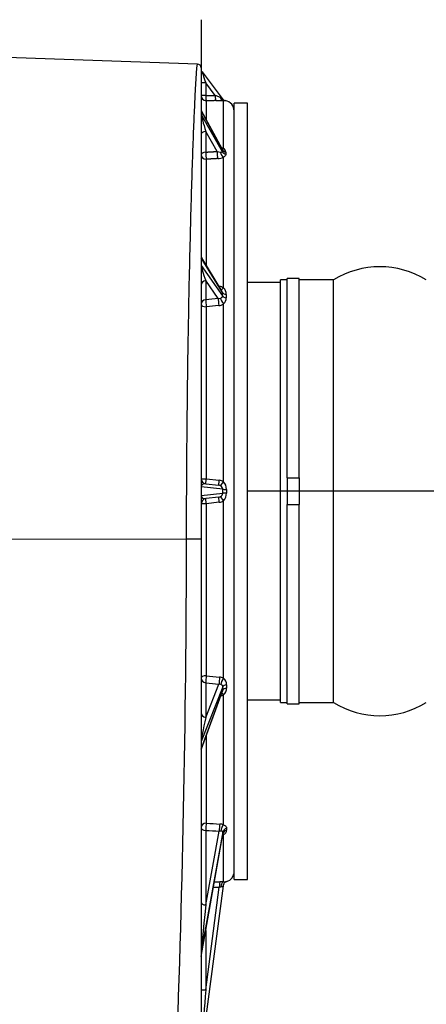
# Model space of a CAD drawing. Header units: metres. Extents: x -270273 to 328371, y -146885 to 591473.
# Tile 384 of 473: x 20702 to 21009, y 435448 to 436192. Entities that reach past the tile are written whole.
import ezdxf
from ezdxf import colors
from ezdxf.entities.mleader import LeaderData, LeaderLine
from ezdxf.math import Vec2, Vec3

# ---------------------------------------------------------------- set-up
doc = ezdxf.new("R2010")
doc.units = ezdxf.units.M
doc.layers.get('0').update_dxf_attribs({"color": 151})
for name, color, linetype in [('B-XX-GR-KRUIDEN-G', 98, 'Continuous'), ('Iv-Hatch', 253, 'Continuous'), ('Iv-status-nieuw', 170, 'Continuous'), ('Rahmen', 7, 'Continuous')]:
    doc.layers.add(name, color=color, linetype=linetype)
doc.styles.get("Standard").update_dxf_attribs({"font": 'iv-font.shx'})

# ---------------------------------------------------------------- blocks, each defined once
blk = doc.blocks.new('_Dot')
at = {"color": 0, "linetype": 'ByBlock', "lineweight": -2}
blk.add_line((-0.5, 0), (-1, 0), dxfattribs=at)
at = {"color": 0, "linetype": 'ByBlock', "const_width": 0.5}
blk.add_lwpolyline([(-0.25, 0, 1), (0.25, 0, 1)], format="xyb", close=True, dxfattribs=at)
blk = doc.blocks.new('Ventilator 2')
for p, q in [((19915.12, -8017.23), (19915.49, -8163.83)), ((20273.9, -8172.14), (20279.3, -8017.23)), ((19915.56, -8174.73), (19526.23, -8174.73)), ((19653.49, -8191.35), (19528.13, -8174.77)), ((19575.01, -8174.73), (19575.01, -8178.28)), ((19600.28, -8174.78), (19692.75, -8191.29)), ((19600.29, -8174.79), (19692.61, -8191.27)), ((19694.18, -8191.29), (19603.59, -8174.78)), ((19756.8, -8174.8), (19801.29, -8191.21)), ((19756.88, -8174.98), (19800.44, -8191.04)), ((19803.79, -8191.21), (19762.53, -8174.8)), ((20271.1, -8174.73), (19915.56, -8174.73)), ((19948.12, -8174.84), (19948.12, -8174.73)), ((19948.12, -8174.84), (19949.97, -8191.1)), ((19952.87, -8191.1), (19954.72, -8174.84)), ((19954.72, -8174.84), (19954.72, -8174.73)), ((20121.86, -8174.93), (20098.84, -8190.96)), ((20101.36, -8190.96), (20127.55, -8174.93)), ((20102.73, -8190.5), (20127.53, -8175.32)), ((20235.22, -8175.13), (20207.87, -8190.79)), ((20209.33, -8190.79), (20238.46, -8175.13)), ((20209.82, -8190.62), (20238.49, -8175.21)), ((20238.46, -8175.13), (20235.22, -8175.13)), ((20268.04, -8175.53), (20247.82, -8190.68)), ((20250.26, -8178.28), (20250.26, -8174.73)), ((20259.82, -8178.28), (20259.82, -8174.73)), ((20307.42, -8174.73), (20270.44, -8174.73)), ((19575.01, -8178.28), (19652.54, -8188.53)), ((19619.81, -8178.28), (19575.01, -8178.28)), ((19639.09, -8178.28), (19694.8, -8188.43)), ((19695.41, -8178.28), (19639.09, -8178.28)), ((19767.06, -8178.73), (19700.79, -8178.73)), ((19780.7, -8178.28), (19805.84, -8188.28)), ((19806.84, -8178.28), (19780.7, -8178.28)), ((19941.98, -8178.73), (19812.17, -8178.73)), ((19943.07, -8188.5), (19941.98, -8178.73)), ((19946.93, -8188.05), (19945.82, -8178.28)), ((19957.01, -8178.28), (19955.9, -8188.05)), ((19960.86, -8178.73), (19959.76, -8188.5)), ((20090.66, -8178.73), (19960.86, -8178.73)), ((20110.4, -8178.28), (20095.99, -8178.28)), ((20096.94, -8187.65), (20110.4, -8178.28)), ((20202.04, -8178.73), (20121.96, -8178.73)), ((20222.97, -8178.28), (20207.43, -8178.28)), ((20207.94, -8186.88), (20222.97, -8178.28)), ((20246.27, -8178.73), (20231.94, -8178.73)), ((20259.82, -8178.28), (20250.26, -8178.28)), ((20250.29, -8185.42), (20259.82, -8178.28)), ((19692.75, -8191.29), (19694.18, -8191.29)), ((19801.29, -8191.21), (19803.79, -8191.21)), ((19949.97, -8191.1), (19952.87, -8191.1)), ((20098.84, -8190.96), (20101.36, -8190.96)), ((20207.87, -8190.79), (20209.33, -8190.79)), ((19656.51, -8191.73), (19692.34, -8191.73)), ((19696.95, -8194.07), (19695.54, -8194.07)), ((19699.7, -8191.73), (19797.65, -8191.73)), ((19805.31, -8194), (19802.85, -8194)), ((19810.27, -8191.73), (19944.23, -8191.73)), ((19952.85, -8193.9), (19949.99, -8193.9)), ((19958.6, -8191.73), (20092.81, -8191.73)), ((20100.03, -8193.75), (20097.54, -8193.75)), ((20104.94, -8191.73), (20203.51, -8191.73)), ((20207.44, -8193.51), (20206, -8193.51)), ((20210.15, -8191.73), (20246.36, -8191.73)), ((19658.42, -8199.73), (20244.42, -8199.73)), ((19658.42, -8199.73), (19658.42, -8209.73)), ((20244.42, -8209.73), (20244.42, -8199.73)), ((19658.42, -8209.73), (20244.42, -8209.73)), ((19793.92, -8209.73), (19793.92, -8234.73)), ((20108.92, -8234.73), (20108.92, -8209.73)), ((19791.92, -8234.73), (20110.92, -8234.73)), ((19791.92, -8234.73), (19791.92, -8239.73)), ((20110.92, -8239.73), (20110.92, -8234.73)), ((19790.92, -8239.73), (19941.42, -8239.73)), ((19790.92, -8239.73), (19790.92, -8248.73)), ((19961.42, -8239.73), (19941.42, -8239.73)), ((19941.42, -8239.73), (19941.42, -8248.73)), ((19961.42, -8239.73), (20111.92, -8239.73)), ((19961.42, -8239.73), (19961.42, -8248.73)), ((20111.92, -8248.73), (20111.92, -8239.73)), ((19790.92, -8248.73), (19941.42, -8248.73)), ((19791.92, -8248.73), (19791.92, -8274.73)), ((19961.42, -8248.73), (19941.42, -8248.73)), ((19961.42, -8248.73), (20111.92, -8248.73)), ((20110.92, -8274.73), (20110.92, -8248.73)), ((19791.92, -8274.73), (20110.92, -8274.73))]:
    blk.add_line(p, q)
for centre, radius, start, end in [((19933.98, 2803.68), 10967.52, 267.765603, 269.903365), ((19941.85, -8178.73), 4, 6.5, 90), ((19960.99, -8178.73), 4, 90, 173.5), ((20129.62, -8178.74), 4.01, 90.06373, 121.43597), ((20240.38, -8178.74), 4.01, 90.06101, 118.2389), ((20270.44, -8178.73), 4, 90, 126.84162), ((20271.16, -8171.99), 2.74, 268.81365, 356.90836), ((19577.9, -8200.79), 75.63, 8.40738, 9.33014), ((19656.03, -8189.15), 3.36, 190.11632, 220.90174), ((19652.97, -8195.31), 4, 38.858, 82.46662), ((19409.19, -8188.22), 247.34, 359.18615, 359.82252), ((19705.09, -8188.25), 13.22, 193.09158, 195.29301), ((19693.33, -8188.54), 2.8, 255.23489, 258.14982), ((19689.65, -8189.03), 5.19, 352.71252, 6.66228), ((19687.97, -8188.22), 12.24, 343.33602, 356.90686), ((19804.86, -8187.99), 8.13, 192.70589, 207.46017), ((19801.57, -8187.77), 3.45, 250.98454, 265.3953), ((19802.45, -8188.36), 3.39, 338.09439, 1.40345), ((19803.25, -8187.97), 7.97, 331.80539, 354.53269), ((19950.42, -8187.68), 7.4, 186.34312, 213.18984), ((19950.47, -8187.65), 3.56, 186.36905, 211.91182), ((19950.15, -8188.01), 3.1, 209.53164, 266.67907), ((19952.68, -8187.99), 3.12, 273.46491, 330.32437), ((19952.36, -8187.65), 3.56, 328.08725, 353.63188), ((19952.41, -8187.68), 7.4, 326.81072, 353.65632), ((20099.92, -8187.32), 8.36, 185.38261, 211.8461), ((20100.89, -8188), 3.97, 174.93583, 200.74002), ((20100.91, -8187.3), 3.69, 277.06877, 299.64943), ((20097.73, -8187.37), 8.43, 328.81968, 352.333), ((20216, -8186.7), 13.46, 182.72486, 201.97698), ((20216.61, -8189.65), 9.09, 162.26475, 177.45399), ((20197.13, -8186.84), 13.9, 339.3889, 346.01247), ((20602.47, -8184.77), 356.18, 180.1771, 181.11935), ((20250.22, -8193.88), 4, 126.84161, 169.7681), ((20250.22, -8193.88), 4, 126.84162, 149.10034), ((20240.61, -8185.68), 8.78, 325.26402, 336.52231), ((19817.53, -7999.72), 470.92, 336.27736, 336.77514), ((19652.96, -8195.31), 4, 17.3184, 49.42658), ((19652.97, -8195.31), 4, 17.34966, 38.858), ((19665.55, -8191.9), 9.04, 178.93957, 194.19769), ((19664.42, -8191.73), 8, 197.37941, 270), ((19695.84, -8190.31), 3.77, 202.1522, 265.471), ((19802.7, -8187.25), 6.75, 221.58934, 271.27217), ((19805.43, -8187.71), 6.29, 268.90702, 320.26325), ((19949.78, -8185.74), 8.17, 227.19403, 271.43834), ((19953.06, -8185.76), 8.14, 268.49941, 312.86821), ((20097.51, -8187.28), 6.47, 223.44184, 270.24919), ((20100.08, -8186.9), 6.85, 269.60811, 315.17226), ((20207.12, -8190.07), 3.45, 275.30843, 331.19113), ((20238.42, -8191.73), 8, 270, 349.6741), ((20236.82, -8191.97), 9.54, 352.78627, 1.40999), ((20250.22, -8193.88), 4, 149.10034, 169.68395), ((19848.17, -8309.73), 66.25, 148.10921, 211.89079), ((20054.67, -8309.73), 66.25, 328.10921, 31.89079)]:
    blk.add_arc(centre, radius, start, end)
for centre, major_axis, ratio, start_param, end_param in [((19915.56, -8163.43), (0, -11.3), 0.006667, 4.747222, 6.283185), ((19581, -8178.73), (52.87, -3.97), 0.000064, 1.684384, 3.142718), ((19603.05, -8178.73), (0, -4), 0.866025, 2.986677, 3.141593), ((19641.95, -8178.73), (-38.39, 3.95), 0.004103, 4.787354, 6.246069), ((19641.08, -8178.73), (0, 4), 0.5, 0, 1.45735), ((19697.39, -8178.73), (0, 4), 0.5, 0, 1.45735), ((19697.39, -8178.73), (0, 4), 0.849578, 4.712389, 6.283185), ((19756.43, -8178.73), (0, 4), 0.5, 6.094174, 6.283185), ((19775.74, -8178.73), (19.11, -3.9), 0.026481, 3.008309, 3.294727), ((19762.16, -8178.73), (0, 4), 0.5, 6.094174, 6.283185), ((19780.11, -8178.73), (17.76, -3.89), 0.031266, 1.544508, 3.003887), ((19784.14, -8178.73), (0, 4), 0.866025, 0, 1.45735), ((19810.28, -8178.73), (0, 4), 0.866025, 0, 1.45735), ((19810.28, -8178.73), (0, 4), 0.472025, 4.712389, 6.283185), ((19941.85, -8178.73), (0, -4), 0.032007, 1.570796, 3.141593), ((19948.89, -8178.73), (1.66, -3.71), 0.706441, 2.827959, 4.288495), ((19953.94, -8178.73), (-1.66, -3.71), 0.706441, 1.99469, 3.455226), ((19960.99, -8178.73), (0, 4), 0.032007, 0, 1.570796), ((20092.55, -8178.73), (0, -4), 0.472025, 3.141593, 4.712389), ((20092.55, -8178.73), (0, -4), 0.866025, 1.684243, 3.141593), ((20106.96, -8178.73), (0, -4), 0.866025, 1.684243, 3.141593), ((20111.84, -8178.73), (10.33, 3.7), 0.083692, 0.217916, 1.680868), ((20122.48, -8178.73), (0, -4), 0.5, 3.141593, 3.456525), ((20128.17, -8178.73), (0, -4), 0.5, 3.141593, 3.456525), ((20116.21, -8178.73), (-11.64, -3.73), 0.06464, 2.901609, 3.352295), ((20205.44, -8178.73), (0, -4), 0.849578, 3.141593, 4.712389), ((20205.44, -8178.73), (0, -4), 0.5, 1.684243, 3.141593), ((20220.98, -8178.73), (0, -4), 0.5, 1.684243, 3.141593), ((20223.07, -8178.73), (12.22, 3.58), 0.036482, 0.100254, 1.568827), ((20236.72, -8178.73), (0, -4), 0.866025, 3.141593, 3.589306), ((20239.96, -8178.73), (0, -4), 0.866025, 3.141593, 3.589306), ((20225.6, -8178.73), (-12.97, -3.59), 0.027002, 3.056688, 3.262499), ((20250.26, -8178.73), (0, -4), 0.999488, 3.141593, 4.712389), ((20258.77, -8178.73), (-9.28, -3.2), 0.008488, 3.115144, 4.59522), ((19949.42, -8262.27), (150.96, 2624.2), 0.098347, 1.544442, 1.548311), ((19697.39, -8178.73), (3.99, -0.24), 0.096224, 0.558508, 2.097498), ((19951.42, -8262.73), (148.91, 2624.28), 0.097043, 1.54429, 1.548159), ((19947.98, -8262.28), (259.77, 2624.25), 0.056417, 1.544368, 1.548179), ((19810.28, -8178.73), (3.98, -0.4), 0.053462, 1.081892, 2.620881), ((19951.42, -8262.73), (256.28, 2624.3), 0.055677, 1.54422, 1.548031), ((19941.85, -8178.73), (3.97, 0.45), 0.003625, 4.744196, 6.283185), ((19960.99, -8178.73), (3.97, -0.45), 0.003625, 3.141593, 4.680582), ((20092.55, -8178.73), (3.98, 0.4), 0.053462, 0.520711, 2.059701), ((19951.4, -8262.74), (-256.29, 2624.39), 0.055679, -1.547793, -1.54422), ((19954.86, -8262.27), (-259.77, 2624.23), 0.056416, -1.547942, -1.544368), ((20205.44, -8178.73), (3.99, 0.24), 0.096224, 1.044095, 2.583084), ((20250.26, -8178.73), (4, 0.01), 0.113202, 1.570383, 3.109373), ((19951.41, -8262.27), (0, 2624.28), 0.113935, 1.541011, 1.542693), ((19652.54, -8188.99), (4, -0.01), 0.113203, 0.028286, 1.571159), ((19652.51, -8191.73), (4, -0.06), 0.50033, 0.02896, 1.525049), ((19951.41, -8262.73), (0, 2624.25), 0.11241, 1.541111, 1.542693), ((19688.83, -8191.73), (-3.85, -1.1), 0.450305, -3.706861, -3.486247), ((19692.22, -8195.24), (-0.01, 4), 0.868534, 5.007513, 6.126893), ((19693.65, -8195.24), (0.01, 4), 0.863495, 5.010239, 6.129619), ((19696.28, -8191.73), (3.82, -1.19), 0.437526, 0.618577, 2.103397), ((19696.79, -8188.88), (3.99, -0.24), 0.096443, 0.554627, 2.097461), ((19795.57, -8191.73), (-3.53, -1.88), 0.276372, 2.048613, 2.674564), ((19800.92, -8195.13), (0, 4), 0.50442, 4.999278, 6.093605), ((19803.41, -8195.13), (0, 4), 0.495567, 5.000407, 6.094734), ((19808.36, -8191.73), (3.51, -1.93), 0.253693, 1.138026, 2.605325), ((19809.28, -8188.73), (3.98, -0.4), 0.053836, 1.078094, 2.62087), ((19942.96, -8188.5), (3.97, 0.45), 0.003203, 4.740496, 6.283185), ((19944.14, -8191.73), (3.33, 2.22), 0.01349, 4.732662, 6.173032), ((19949.97, -8194.99), (-0.01, 4), 0.005204, -1.295812, -0.237062), ((19952.87, -8194.99), (0.01, 4), 0.005204, 0.237062, 1.295812), ((19958.7, -8191.73), (-3.33, 2.22), 0.01349, 0.110153, 1.550523), ((19959.87, -8188.5), (3.97, -0.45), 0.003203, 3.141593, 4.684282), ((20093.49, -8188.11), (-3.98, -0.4), 0.053812, 3.662315, 5.204855), ((20094.73, -8191.73), (-3.37, -2.16), 0.283014, 3.736238, 5.127539), ((20099.46, -8194.76), (-0.01, 4), 0.495375, 0.313937, 1.314388), ((20101.98, -8194.76), (0.01, 4), 0.504609, 0.315943, 1.316394), ((20107.02, -8191.73), (3.39, -2.12), 0.307278, 3.422447, 4.25528), ((20205.96, -8187.33), (-3.99, -0.24), 0.09641, 4.185718, 5.727967), ((20206.93, -8191.73), (-3.66, -1.61), 0.551775, 4.317999, 5.610976), ((20209.37, -8194.39), (-0.02, 4), 0.863267, 0.443201, 1.342626), ((20210.83, -8194.39), (0.02, 4), 0.868752, 0.452327, 1.351752), ((20213.65, -8191.73), (3.71, -1.51), 0.566289, 3.291037, 3.763851), ((20250.29, -8185.88), (-4, -0.01), 0.113203, 4.712011, 6.253706), ((20250.36, -8191.73), (-4, -0.08), 0.710622, 5.136019, 6.254455)]:
    blk.add_ellipse(centre, major_axis=major_axis, ratio=ratio, start_param=start_param, end_param=end_param)
for points, knots in [([(19915.49, -8163.83), (19916.26, -8163.83), (19925.55, -8163.83), (19943.63, -8163.86), (19969.86, -8163.99), (19999.96, -8164.23), (20034.11, -8164.62), (20070.12, -8165.17), (20105.31, -8165.83), (20137.83, -8166.56), (20168.1, -8167.36), (20194.74, -8168.16), (20214.3, -8168.84), (20227.9, -8169.37), (20240.56, -8169.89), (20253.32, -8170.49), (20264.79, -8171.15), (20271.79, -8171.69), (20273.78, -8171.99), (20273.9, -8172.12), (20273.9, -8172.14)], [0, 0, 0, 0, 0.0036712, 0.0438824, 0.0854161, 0.1282723, 0.1884702, 0.252837, 0.3116292, 0.377396, 0.4396716, 0.5019432, 0.5642099, 0.5970464, 0.6264948, 0.6921694, 0.7509979, 0.8153003, 0.8754777, 0.8849266, 0.8849266, 0.8849266, 0.8849266]), ([(19692.58, -8191.28), (19692.76, -8191.33), (19693.07, -8191.39), (19693.15, -8191.47), (19693.15, -8191.47)], [0, 0, 0, 0, 0.200284, 0.4011823, 0.4011823, 0.4011823, 0.4011823]), ([(19694.18, -8191.29), (19694.32, -8191.29), (19694.42, -8191.24), (19694.57, -8191.08), (19694.61, -8190.97), (19694.68, -8190.68), (19694.7, -8190.52), (19694.74, -8190.14), (19694.76, -8189.92), (19694.79, -8189.69)], [0, 0, 0, 0, 0.25, 0.25, 0.5, 0.5, 0.75, 0.75, 1, 1, 1, 1]), ([(19803.79, -8191.21), (19804.02, -8191.2), (19804.23, -8191.16), (19804.61, -8191), (19804.77, -8190.88), (19805.05, -8190.6), (19805.17, -8190.43), (19805.4, -8190.06), (19805.5, -8189.85), (19805.59, -8189.62)], [0, 0, 0, 0, 0.25, 0.25, 0.5, 0.5, 0.75, 0.75, 1, 1, 1, 1]), ([(20097.18, -8189.41), (20097.26, -8189.62), (20097.35, -8189.81), (20097.55, -8190.17), (20097.66, -8190.33), (20097.92, -8190.61), (20098.07, -8190.73), (20098.33, -8190.86), (20098.42, -8190.9), (20098.62, -8190.95), (20098.73, -8190.96), (20098.84, -8190.96)], [0, 0, 0, 0, 0.25, 0.25, 0.5, 0.5, 0.75, 0.75, 0.875, 0.875, 1, 1, 1, 1]), ([(20207.52, -8189.25), (20207.52, -8189.45), (20207.51, -8189.63), (20207.51, -8189.97), (20207.51, -8190.13), (20207.54, -8190.41), (20207.57, -8190.54), (20207.65, -8190.68), (20207.68, -8190.71), (20207.76, -8190.77), (20207.81, -8190.79), (20207.87, -8190.79)], [0, 0, 0, 0, 0.25, 0.25, 0.5, 0.5, 0.75, 0.75, 0.875, 0.875, 1, 1, 1, 1]), ([(20209.33, -8190.79), (20209.4, -8190.79), (20209.47, -8190.77), (20209.63, -8190.71), (20209.72, -8190.68), (20209.8, -8190.63), (20209.81, -8190.63), (20209.81, -8190.63)], [0, 0, 0, 0, 0.125, 0.125, 0.25, 0.25, 0.2509402, 0.2509402, 0.2509402, 0.2509402]), ([(20209.64, -8190.73), (20209.63, -8190.73), (20209.65, -8190.7), (20209.8, -8190.64), (20209.84, -8190.62)], [0.6825484, 0.6825484, 0.6825484, 0.6825484, 0.9238911, 1, 1, 1, 1]), ([(19699.7, -8191.73), (19699.5, -8192.15), (19699.31, -8192.49), (19699, -8192.93), (19698.9, -8193.07), (19698.68, -8193.31), (19698.57, -8193.41), (19698.24, -8193.7), (19698, -8193.84), (19697.49, -8194.02), (19697.23, -8194.07), (19696.95, -8194.07)], [0, 0, 0, 0, 0.25, 0.25, 0.375, 0.375, 0.5, 0.5, 0.75, 0.75, 1, 1, 1, 1]), ([(20206, -8193.51), (20205.76, -8193.51), (20205.53, -8193.47), (20205.1, -8193.32), (20204.89, -8193.2), (20204.48, -8192.9), (20204.28, -8192.72), (20203.89, -8192.28), (20203.71, -8192.03), (20203.51, -8191.73)], [0, 0, 0, 0, 0.25, 0.25, 0.5, 0.5, 0.75, 0.75, 1, 1, 1, 1])]:
    blk.add_open_spline(points, degree=3, knots=knots)
for points in [[(20202.55, -8187.33), (20202.3, -8183.03), (20202.04, -8178.73)], [(20207.43, -8178.28), (20207.69, -8182.58), (20207.94, -8186.88)], [(20246.29, -8185.88), (20246.28, -8182.3), (20246.27, -8178.73)], [(20250.26, -8178.28), (20250.28, -8181.85), (20250.29, -8185.42)]]:
    blk.add_open_spline(points, degree=2)

msp = doc.modelspace()

# ---------------------------------------------------------------- hatches: boundary and pattern name
at = {"layer": 'B-XX-GR-KRUIDEN-G'}
h = msp.add_hatch(dxfattribs=at)
h.set_pattern_fill('SWAMP', color=256, scale=200, angle=-97.4574917, style=0)
h.set_pattern_definition([(0.0124, (-169787, 422764.2), (2539.05, 4399.95), [635, -4445]), (90.0124, (-169469.6, 422764.3), (-2540.95, 4398.85), [317.5, -8481.32]), (90.0124, (-169390.2, 422764.3), (-2540.95, 4398.85), [254, -8544.82]), (90.0124, (-169549, 422764.3), (-2540.95, 4398.85), [254, -8544.82]), (60.0124, (-169311, 422764.3), (-2540.94, 4398.86), [203.2, -4876.8]), (120.0124, (-169628.3, 422764.3), (-5079.99, -1.09), [203.2, -4876.8])])
edge = h.paths.add_edge_path()
edge.add_line((-24533.2578, 391711.8078), (-24489.4542, 419330.4828))
edge.add_arc((-19999.9195, 419323.3623), 4489.5403, 135.1156402, 179.9091282, ccw=False)
edge.add_arc((-19978.8313, 419302.359), 4519.3036, 84.0422844, 135.1156402, ccw=False)
edge.add_line((-19509.7525, 423797.2528), (-3182.4907, 423788.0231))
edge.add_line((-3182.4907, 423788.0231), (-3180.4848, 414507.6596))
edge.add_arc((-2080.4848, 414507.8974), 1100.0001, 180.0123841, 225.012382)
edge.add_arc((-2080.4848, 414507.8973), 1099.9999, 225.012382, 270.0123842)
edge.add_line((-2080.2471, 413407.8974), (12859.7526, 413411.1266))
edge.add_arc((12859.5149, 414511.1266), 1100, -89.9876174, 0.0123836)
edge.add_line((13959.5148, 414511.3643), (13957.5118, 423778.334))
edge.add_line((13957.5118, 423778.334), (25936.3221, 423771.5625))
edge.add_arc((25942.1583, 434405.542), 10633.9811, -90.03144574, -47.10825302)
edge.add_arc((26882.1994, 433393.6451), 9252.8176, -47.10825302, 2.62303732)
edge.add_line((36125.3223, 433817.097), (36133.502, 442586.3717))
edge.add_line((36133.502, 442586.3717), (38806.6134, 442589.569))
edge.add_line((38806.6134, 442589.569), (38811.5317, 419834.921))
edge.add_line((38811.5317, 419834.921), (36129.7807, 413190.6011))
edge.add_line((36129.7807, 413190.6011), (36134.239, 392564.1051))
edge.add_line((36134.239, 392564.1051), (25907.3099, 392561.8946))
edge.add_line((25907.3099, 392561.8946), (8947.759, 392085.1724))
edge.add_line((8947.759, 392085.1724), (-4630.9258, 391198.3811))
edge.add_line((-4630.9258, 391198.3811), (-17313.684, 390611.193))
edge.add_line((-17313.684, 390611.193), (-24450.8478, 391708.6436))
edge.add_line((-24450.8478, 391708.6436), (-24533.2628, 391708.6257))
at = {"layer": 'Iv-Hatch'}
h = msp.add_hatch(color=256, dxfattribs=at)
h.dxf.hatch_style = 1
h.paths.add_polyline_path([(17281.0782, 432063.7857), (22081.0782, 432063.7857), (22081.0782, 437463.7857), (17281.0782, 437463.7857)])
h.paths.add_polyline_path([(21831.0782, 432313.7857), (17531.0782, 432313.7857), (17531.0782, 437213.7857), (21831.0782, 437213.7857)], flags=16)

# ---------------------------------------------------------------- linework, layer by layer
at = {"layer": 'Iv-status-nieuw'}
msp.add_lwpolyline([(18498.5782, 435131.743), (18156.1782, 435131.743, 0.41408211), (17998.5782, 434974.143), (17998.5782, 433273.3857, 0.34874524), (18156.1782, 433115.7857), (21218.7562, 433115.7857, 0.4042185), (21378.5782, 433273.3857), (21378.5782, 435678.1857, 0.41408211), (21220.9782, 435835.7857), (20873.5782, 435835.7857)], format="xyb", dxfattribs=at)

# ---------------------------------------------------------------- block references
at = {"layer": 'Iv-status-nieuw', "rotation": 90}
msp.add_blockref('Ventilator 2', (12663.846, 415884.3683), dxfattribs=at)

# ---------------------------------------------------------------- leaders
at = {"layer": 'Rahmen', "color": 7, "linetype": 'Continuous'}
ml = msp.add_multileader_mtext('Standard', dxfattribs=at)
ml.set_content('\\pxsm0.9;{\\fSolid Edge ISO|b1|i0|c0|p34;VENTILATOR 1 (V42600)}', color=7)
ml.set_leader_properties()
ml.set_arrow_properties(name='DOT')
ml.build(insert=Vec2(0, 0))
ml.multileader.update_dxf_attribs({"leader_type": 0, "dogleg_length": 0, "arrow_head_size": 50})
ctx = ml.context
ctx.base_point, ctx.char_height, ctx.arrow_head_size, ctx.landing_gap_size, ctx.plane_origin = Vec3(153967.9422, 442413.0757), 50, 50, 17.5, Vec3(149169.2122, 441836.9358)
ctx.text_align_type = 1
notes = []
notes.append((ctx, [(0, (0, 0, 0), (0, 0), (1, 0), 1, [])]))
ctx.mtext.insert, ctx.mtext.width, ctx.mtext.alignment = Vec3(154440.2041, 442446.409), 995.555187, 2
ml = msp.add_multileader_mtext('Standard', dxfattribs=at)
ml.set_content('\\pxsm0.9;{\\fSolid Edge ISO|b1|i0|c0|p34;1,5 kW}', color=7)
ml.set_leader_properties()
ml.set_arrow_properties(name='DOT')
ml.build(insert=Vec2(0, 0))
ml.multileader.update_dxf_attribs({"leader_type": 0, "dogleg_length": 0, "arrow_head_size": 50})
ctx = ml.context
ctx.base_point, ctx.char_height, ctx.arrow_head_size, ctx.landing_gap_size, ctx.plane_origin = Vec3(153975.3692, 442274.1316), 50, 50, 17.5, Vec3(150323.6256, 441694.4203)
ctx.text_align_type = 1
notes.append((ctx, [(0, (0, 0, 0), (0, 0), (1, 0), 1, [])]))
ctx.mtext.insert, ctx.mtext.alignment = Vec3(154114.2977, 442303.8935), 2
ml = msp.add_multileader_mtext('Standard', dxfattribs=at)
ml.set_content('{\\pxsm0.9;\\fSolid Edge ISO|b1||i0||c0|p34;\\W1.;HF R 315 -17D\\P}', color=7)
ml.set_leader_properties()
ml.set_arrow_properties(name='DOT')
ml.build(insert=Vec2(0, 0))
ml.multileader.update_dxf_attribs({"leader_type": 0, "dogleg_length": 0, "arrow_head_size": 50})
ctx = ml.context
ctx.base_point, ctx.char_height, ctx.arrow_head_size, ctx.landing_gap_size, ctx.plane_origin = Vec3(154114.798, 442184.2952), 50, 50, 17.5, Vec3(150630.1191, 441600.1473)
ctx.text_align_type = 1
notes.append((ctx, [(0, (0, 0, 0), (0, 0), (1, 0), 1, [])]))
ctx.mtext.insert, ctx.mtext.alignment = Vec3(154299.3626, 442209.6205), 2
ml = msp.add_multileader_mtext('Standard', dxfattribs=at)
ml.set_content('\\pxsm0.9;{\\fSolid Edge ISO|b0|i0|c0|p34;DS1, GR135°, Mbgr.90}', color=7)
ml.set_leader_properties()
ml.set_arrow_properties(name='DOT')
ml.build(insert=Vec2(0, 0))
ml.multileader.update_dxf_attribs({"leader_type": 0, "dogleg_length": 0, "arrow_head_size": 50})
ctx = ml.context
ctx.base_point, ctx.char_height, ctx.arrow_head_size, ctx.landing_gap_size, ctx.plane_origin = Vec3(153983.9754, 442101.6998), 50, 50, 17.5, Vec3(150326.6866, 441596.0885)
ctx.text_align_type = 1
notes.append((ctx, [(0, (0, 0, 0), (0, 0), (1, 0), 1, [])]))
ctx.mtext.insert, ctx.mtext.alignment = Vec3(154406.2373, 442135.0331), 2
ml = msp.add_multileader_mtext('Standard', dxfattribs=at)
ml.set_content('\\pxsm0.9;{\\fSolid Edge ISO|b1|i0|c0|p34;A42601}', color=7)
ml.set_leader_properties()
ml.set_arrow_properties(name='DOT')
ml.build(insert=Vec2(0, 0))
ml.multileader.update_dxf_attribs({"leader_type": 0, "dogleg_length": 0, "arrow_head_size": 50})
ctx = ml.context
ctx.base_point, ctx.char_height, ctx.arrow_head_size, ctx.landing_gap_size, ctx.plane_origin = Vec3(152894.0984, 441919.0198), 50, 50, 17.5, Vec3(148855.4501, 441334.5466)
ctx.text_align_type = 1
notes.append((ctx, [(0, (0, 0, 0), (0, 0), (1, 0), 1, [])]))
ctx.mtext.insert, ctx.mtext.alignment = Vec3(153038.9794, 441944.0198), 2
ml = msp.add_multileader_mtext('Standard', dxfattribs=at)
ml.set_content('\\pxsm0.9;{\\fSolid Edge ISO|b1|i0|c0|p34;A42603}', color=7)
ml.set_leader_properties()
ml.set_arrow_properties(name='DOT')
ml.build(insert=Vec2(0, 0))
ml.multileader.update_dxf_attribs({"leader_type": 0, "dogleg_length": 0, "arrow_head_size": 50})
ctx = ml.context
ctx.base_point, ctx.char_height, ctx.arrow_head_size, ctx.landing_gap_size, ctx.plane_origin = Vec3(153322.8424, 441919.0198), 50, 50, 17.5, Vec3(149273.4798, 441334.5466)
ctx.text_align_type = 1
notes.append((ctx, [(0, (0, 0, 0), (0, 0), (1, 0), 1, [])]))
ctx.mtext.insert, ctx.mtext.alignment = Vec3(153478.4377, 441944.0198), 2
ml = msp.add_multileader_mtext('Standard', dxfattribs=at)
ml.set_content('\\pxsm0.9;{\\fSolid Edge ISO|b1|i0|c0|p34;%%C315}', color=7)
ml.set_leader_properties()
ml.set_arrow_properties(name='DOT')
ml.build(insert=Vec2(0, 0))
ml.multileader.update_dxf_attribs({"leader_type": 0, "dogleg_length": 0, "arrow_head_size": 50})
ctx = ml.context
ctx.base_point, ctx.char_height, ctx.arrow_head_size, ctx.landing_gap_size, ctx.plane_origin = Vec3(155141.5835, 441267.8761), 50, 50, 17.5, Vec3(151368.4114, 440683.4029)
ctx.text_align_type = 1
notes.append((ctx, [(0, (0, 0, 0), (0, 0), (1, 0), 1, [])]))
ctx.mtext.insert, ctx.mtext.alignment = Vec3(155241.2264, 441292.8761), 2
ml = msp.add_multileader_mtext('Standard', dxfattribs=at)
ml.set_content('\\pxsm0.9;{\\fSolid Edge ISO|b1|i0|c0|p34;VENTILATOR 2 (V42700)}', color=7)
ml.set_leader_properties()
ml.set_arrow_properties(name='DOT')
ml.build(insert=Vec2(0, 0))
ml.multileader.update_dxf_attribs({"leader_type": 0, "dogleg_length": 0, "arrow_head_size": 50})
ctx = ml.context
ctx.base_point, ctx.char_height, ctx.arrow_head_size, ctx.landing_gap_size, ctx.plane_origin = Vec3(154650.7196, 438617.732), 50, 50, 17.5, Vec3(150117.8651, 438041.5921)
ctx.text_align_type = 1
notes.append((ctx, [(0, (0, 0, 0), (0, 0), (1, 0), 1, [])]))
ctx.mtext.insert, ctx.mtext.width, ctx.mtext.alignment = Vec3(154930.1244, 438651.0653), 995.555187, 2
ml = msp.add_multileader_mtext('Standard', dxfattribs=at)
ml.set_content('\\pxsm0.9;{\\fSolid Edge ISO|b1|i0|c0|p34;1,5 kW}', color=7)
ml.set_leader_properties()
ml.set_arrow_properties(name='DOT')
ml.build(insert=Vec2(0, 0))
ml.multileader.update_dxf_attribs({"leader_type": 0, "dogleg_length": 0, "arrow_head_size": 50})
ctx = ml.context
ctx.base_point, ctx.char_height, ctx.arrow_head_size, ctx.landing_gap_size, ctx.plane_origin = Vec3(154458.3231, 438536.4387), 50, 50, 17.5, Vec3(150806.5795, 437956.7274)
ctx.text_align_type = 1
notes.append((ctx, [(0, (0, 0, 0), (0, 0), (1, 0), 1, [])]))
ctx.mtext.insert, ctx.mtext.alignment = Vec3(154597.2517, 438566.2006), 2
ml = msp.add_multileader_mtext('Standard', dxfattribs=at)
ml.set_content('{\\pxsm0.9;\\fSolid Edge ISO|b1||i0||c0|p34;\\W1.;HF R 315 -17D\\P}', color=7)
ml.set_leader_properties()
ml.set_arrow_properties(name='DOT')
ml.build(insert=Vec2(0, 0))
ml.multileader.update_dxf_attribs({"leader_type": 0, "dogleg_length": 0, "arrow_head_size": 50})
ctx = ml.context
ctx.base_point, ctx.char_height, ctx.arrow_head_size, ctx.landing_gap_size, ctx.plane_origin = Vec3(154597.752, 438446.6023), 50, 50, 17.5, Vec3(151113.073, 437862.4544)
ctx.text_align_type = 1
notes.append((ctx, [(0, (0, 0, 0), (0, 0), (1, 0), 1, [])]))
ctx.mtext.insert, ctx.mtext.alignment = Vec3(154782.3165, 438471.9276), 2
ml = msp.add_multileader_mtext('Standard', dxfattribs=at)
ml.set_content('{\\pxsm0.9;\\fSolid Edge ISO|b0||i0||c0|p34;\\W1.;DS1, GR270°, Mbgr.90\\P}', color=7)
ml.set_leader_properties()
ml.set_arrow_properties(name='DOT')
ml.build(insert=Vec2(0, 0))
ml.multileader.update_dxf_attribs({"leader_type": 0, "dogleg_length": 0, "arrow_head_size": 50})
ctx = ml.context
ctx.base_point, ctx.char_height, ctx.arrow_head_size, ctx.landing_gap_size, ctx.plane_origin = Vec3(154626.9716, 438354.9535), 50, 50, 17.5, Vec3(151218.8329, 437847.5338)
ctx.text_align_type = 1
notes.append((ctx, [(0, (0, 0, 0), (0, 0), (1, 0), 1, [])]))
ctx.mtext.insert, ctx.mtext.alignment = Vec3(154893.6216, 438386.4785), 2
ml = msp.add_multileader_mtext('Standard', dxfattribs=at)
ml.set_content('\\pxsm0.9;{\\fSolid Edge ISO|b1|i0|c0|p34;A42708}', color=7)
ml.set_leader_properties()
ml.set_arrow_properties(name='DOT')
ml.build(insert=Vec2(0, 0))
ml.multileader.update_dxf_attribs({"leader_type": 0, "dogleg_length": 0, "arrow_head_size": 50})
ctx = ml.context
ctx.base_point, ctx.char_height, ctx.arrow_head_size, ctx.landing_gap_size, ctx.plane_origin = Vec3(155993.9354, 437905.2509), 50, 50, 17.5, Vec3(152220.7633, 437320.7776)
ctx.text_align_type = 1
notes.append((ctx, [(0, (0, 0, 0), (0, 0), (1, 0), 1, [])]))
ctx.mtext.insert, ctx.mtext.alignment = Vec3(156149.5307, 437930.2509), 2
for ctx, leaders in notes:
    for number, flags, end, landing, length, lines in leaders:
        leader = LeaderData()
        leader.index, (leader.has_last_leader_line, leader.has_dogleg_vector, leader.attachment_direction) = number, flags
        leader.last_leader_point, leader.dogleg_vector, leader.dogleg_length = Vec3(end), Vec3(landing), length
        for number, points, colour, breaks in lines:
            line = LeaderLine()
            line.index, line.vertices, line.color, line.breaks = number, Vec3.list(points), colors.encode_raw_color(colour), breaks
            leader.lines.append(line)
        ctx.leaders.append(leader)

doc.saveas('drawing.dxf')
